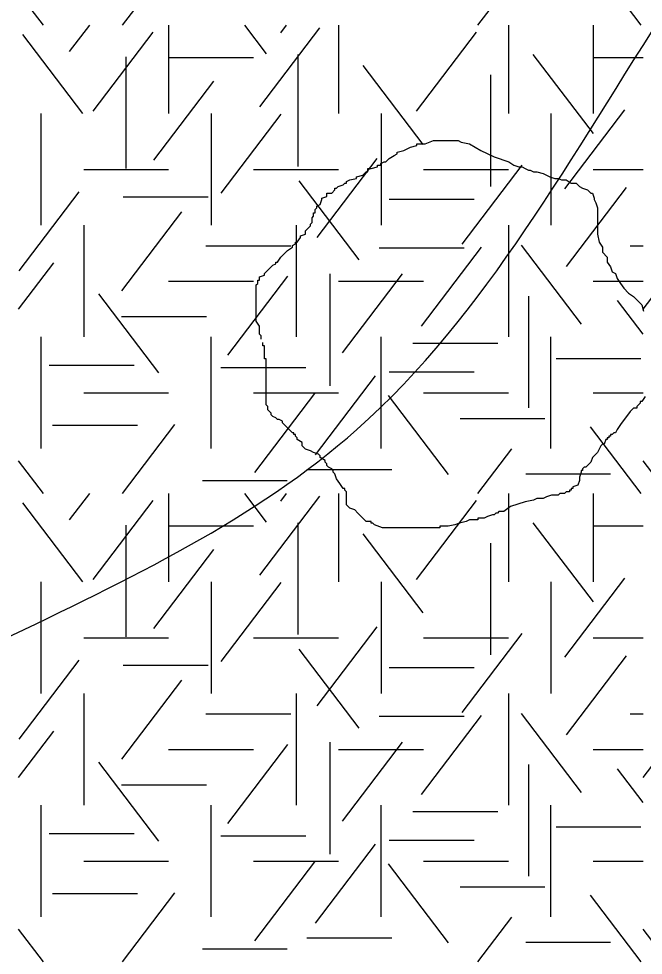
# Model space of a CAD drawing. Extents: x 419101 to 420177, y 4451541 to 4452254.
# Drawn here: x 419903.54 to 419913.42, y 4451647.89 to 4451662.71 of the extents above; entities that cross this region are included whole.
import ezdxf

# ---------------------------------------------------------------- set-up
doc = ezdxf.new("R2010")
doc.units = 0
for name, color, linetype in [('3_HALİHAZIR', 7, 'Continuous'), ('Level 3', 7, 'Continuous'), ('Level 41', 7, 'Continuous')]:
    doc.layers.add(name, color=color, linetype=linetype)

msp = doc.modelspace()

# ---------------------------------------------------------------- linework, layer by layer
at = {"layer": '3_HALİHAZIR'}
for points in [[(419863.518, 4451653.286), (419875.281, 4451661.721), (419884.647, 4451667.369), (419900.486, 4451675.908), (419910.541, 4451690.508), (419912.665, 4451698.792)], [(419903.245, 4451652.867), (419908.888, 4451656.212), (419913.846, 4451662.961), (419919.769, 4451672.327), (419922.386, 4451685.274), (419924.026, 4451697.625)], [(419846.731, 4451613.4), (419846.734, 4451613.401), (419851.514, 4451616.401), (419885.634, 4451630.941), (419888.984, 4451632.301), (419889.844, 4451632.681), (419890.744, 4451632.961), (419895.264, 4451633.531), (419919.823, 4451636.751), (419931.005, 4451651.381), (419931.911, 4451652.564)]]:
    msp.add_spline(points, degree=3, dxfattribs=at)
at = {"layer": 'Level 3'}
for points in [[(419909.631, 4451660.627), (419909.735, 4451660.679), (419909.838, 4451660.705), (419909.838, 4451660.731), (419909.864, 4451660.731), (419909.89, 4451660.731), (419909.968, 4451660.731), (419910.098, 4451660.783), (419910.202, 4451660.783), (419910.279, 4451660.783), (419910.331, 4451660.783), (419910.409, 4451660.783), (419910.461, 4451660.783), (419910.487, 4451660.783), (419910.539, 4451660.757), (419910.669, 4451660.731), (419910.85, 4451660.627), (419911.058, 4451660.523), (419911.291, 4451660.445), (419911.369, 4451660.393), (419911.447, 4451660.367), (419911.499, 4451660.367), (419911.551, 4451660.341), (419911.602, 4451660.315), (419911.628, 4451660.315), (419911.68, 4451660.289), (419911.732, 4451660.289), (419911.836, 4451660.263), (419911.94, 4451660.211), (419912.017, 4451660.185), (419912.069, 4451660.185), (419912.121, 4451660.159), (419912.173, 4451660.159), (419912.199, 4451660.159), (419912.277, 4451660.108), (419912.355, 4451660.108), (419912.407, 4451660.056), (419912.458, 4451660.03), (419912.536, 4451660.004), (419912.588, 4451659.952), (419912.614, 4451659.952), (419912.64, 4451659.874), (419912.64, 4451659.848), (419912.666, 4451659.796), (419912.692, 4451659.718), (419912.692, 4451659.692), (419912.692, 4451659.614), (419912.692, 4451659.562), (419912.692, 4451659.484), (419912.692, 4451659.458), (419912.692, 4451659.38), (419912.692, 4451659.303), (419912.718, 4451659.173), (419912.77, 4451659.095), (419912.77, 4451659.017), (419912.848, 4451658.939), (419912.848, 4451658.861), (419912.899, 4451658.783), (419912.925, 4451658.705), (419912.977, 4451658.679), (419913.003, 4451658.601), (419913.055, 4451658.523), (419913.107, 4451658.446), (419913.185, 4451658.368), (419913.263, 4451658.316), (419913.314, 4451658.264), (419913.34, 4451658.238), (419913.392, 4451658.186), (419913.418, 4451658.082)], [(419907.374, 4451657.641), (419907.374, 4451657.667), (419907.374, 4451657.692), (419907.348, 4451657.718), (419907.348, 4451657.744), (419907.348, 4451657.77), (419907.348, 4451657.796), (419907.348, 4451657.822), (419907.348, 4451657.848), (419907.296, 4451657.926), (419907.296, 4451658.004), (419907.296, 4451658.03), (419907.296, 4451658.108), (419907.296, 4451658.186), (419907.296, 4451658.212), (419907.296, 4451658.238), (419907.296, 4451658.264), (419907.296, 4451658.29), (419907.296, 4451658.316), (419907.296, 4451658.342), (419907.296, 4451658.368), (419907.296, 4451658.394), (419907.296, 4451658.42), (419907.296, 4451658.498), (419907.322, 4451658.523), (419907.322, 4451658.549), (419907.322, 4451658.575), (419907.348, 4451658.575), (419907.348, 4451658.601), (419907.348, 4451658.627), (419907.426, 4451658.653), (419907.426, 4451658.679), (419907.504, 4451658.757), (419907.556, 4451658.809), (419907.607, 4451658.835), (419907.607, 4451658.861), (419907.633, 4451658.861), (419907.685, 4451658.939), (419907.737, 4451658.991), (419907.789, 4451659.043), (419907.867, 4451659.095), (419907.867, 4451659.121), (419907.919, 4451659.147), (419907.919, 4451659.173), (419907.945, 4451659.173), (419907.997, 4451659.251), (419907.997, 4451659.277), (419908.074, 4451659.303), (419908.074, 4451659.328), (419908.074, 4451659.354), (419908.126, 4451659.406), (419908.152, 4451659.432), (419908.152, 4451659.458), (419908.178, 4451659.484), (419908.178, 4451659.51), (419908.178, 4451659.536), (419908.178, 4451659.562), (419908.204, 4451659.588), (419908.204, 4451659.614), (419908.204, 4451659.64), (419908.23, 4451659.64), (419908.23, 4451659.666), (419908.23, 4451659.692), (419908.256, 4451659.718), (419908.256, 4451659.744), (419908.308, 4451659.77), (419908.334, 4451659.848), (419908.334, 4451659.874), (419908.412, 4451659.9), (419908.412, 4451659.926), (419908.412, 4451659.952), (419908.489, 4451659.952), (419908.541, 4451660.004), (419908.541, 4451660.03), (419908.567, 4451660.03), (419908.593, 4451660.056), (419908.671, 4451660.082), (419908.697, 4451660.108), (419908.723, 4451660.108), (419908.723, 4451660.134), (419908.775, 4451660.159), (419908.879, 4451660.185), (419908.879, 4451660.211), (419908.982, 4451660.237), (419909.034, 4451660.289), (419909.06, 4451660.289), (419909.06, 4451660.315), (419909.06, 4451660.341), (419909.112, 4451660.341), (419909.216, 4451660.367), (419909.216, 4451660.393), (419909.242, 4451660.393), (419909.268, 4451660.393), (419909.268, 4451660.419), (419909.32, 4451660.445), (419909.346, 4451660.445), (419909.397, 4451660.497), (419909.475, 4451660.549), (419909.527, 4451660.575), (419909.527, 4451660.601), (419909.631, 4451660.627)], [(419909.32, 4451654.654), (419909.294, 4451654.654), (419909.164, 4451654.706), (419909.138, 4451654.732), (419909.112, 4451654.732), (419909.112, 4451654.758), (419909.034, 4451654.758), (419908.982, 4451654.81), (419908.905, 4451654.888), (419908.853, 4451654.94), (419908.775, 4451654.966), (419908.749, 4451654.992), (419908.723, 4451655.018), (419908.723, 4451655.044), (419908.723, 4451655.122), (419908.723, 4451655.2), (419908.723, 4451655.225), (419908.697, 4451655.251), (419908.697, 4451655.277), (419908.671, 4451655.277), (419908.619, 4451655.355), (419908.567, 4451655.433), (419908.541, 4451655.511), (419908.515, 4451655.537), (419908.515, 4451655.563), (419908.489, 4451655.589), (419908.438, 4451655.615), (419908.412, 4451655.641), (419908.412, 4451655.667), (419908.386, 4451655.693), (419908.386, 4451655.719), (419908.308, 4451655.771), (419908.308, 4451655.797), (419908.282, 4451655.823), (419908.204, 4451655.849), (419908.152, 4451655.875), (419908.074, 4451655.901), (419908.048, 4451655.927), (419908.023, 4451655.953), (419908.023, 4451655.979), (419908.023, 4451656.005), (419907.945, 4451656.056), (419907.945, 4451656.082), (419907.919, 4451656.108), (419907.919, 4451656.134), (419907.893, 4451656.134), (419907.893, 4451656.16), (419907.867, 4451656.16), (419907.841, 4451656.186), (419907.815, 4451656.212), (419907.789, 4451656.238), (419907.763, 4451656.264), (419907.737, 4451656.29), (419907.711, 4451656.316), (419907.711, 4451656.342), (419907.659, 4451656.368), (419907.633, 4451656.368), (419907.607, 4451656.394), (419907.556, 4451656.42), (419907.53, 4451656.446), (419907.53, 4451656.472), (419907.504, 4451656.498), (419907.478, 4451656.524), (419907.478, 4451656.55), (419907.478, 4451656.576), (419907.452, 4451656.602), (419907.452, 4451656.628), (419907.452, 4451656.654), (419907.452, 4451656.732), (419907.452, 4451656.784), (419907.452, 4451656.81), (419907.452, 4451656.836), (419907.452, 4451656.861), (419907.452, 4451656.887), (419907.452, 4451656.913), (419907.452, 4451656.939), (419907.452, 4451656.965), (419907.452, 4451656.991), (419907.452, 4451657.017), (419907.452, 4451657.043), (419907.452, 4451657.069), (419907.452, 4451657.095), (419907.452, 4451657.121), (419907.452, 4451657.147), (419907.452, 4451657.173), (419907.452, 4451657.199), (419907.452, 4451657.277), (419907.452, 4451657.303), (419907.452, 4451657.329), (419907.426, 4451657.329), (419907.426, 4451657.355), (419907.426, 4451657.381), (419907.426, 4451657.407), (419907.426, 4451657.433), (419907.426, 4451657.459), (419907.426, 4451657.485), (419907.426, 4451657.511), (419907.426, 4451657.537), (419907.4, 4451657.537), (419907.4, 4451657.563), (419907.4, 4451657.589)], [(419913.444, 4451656.732), (419913.392, 4451656.654), (419913.366, 4451656.654), (419913.366, 4451656.628), (419913.34, 4451656.602), (419913.314, 4451656.576), (419913.314, 4451656.55), (419913.289, 4451656.55), (419913.263, 4451656.55)], [(419913.263, 4451656.55), (419913.211, 4451656.498), (419913.055, 4451656.29), (419913.003, 4451656.212), (419912.977, 4451656.16), (419912.951, 4451656.16), (419912.925, 4451656.134), (419912.899, 4451656.134), (419912.899, 4451656.108), (419912.873, 4451656.108), (419912.873, 4451656.082), (419912.848, 4451656.082), (419912.848, 4451656.056), (419912.822, 4451656.056), (419912.796, 4451655.979), (419912.77, 4451655.979), (419912.744, 4451655.953), (419912.692, 4451655.849), (419912.614, 4451655.771), (419912.588, 4451655.693), (419912.51, 4451655.615), (419912.484, 4451655.615), (419912.458, 4451655.589), (419912.458, 4451655.563), (419912.432, 4451655.563), (419912.432, 4451655.537), (419912.407, 4451655.459), (419912.407, 4451655.407), (419912.381, 4451655.329), (419912.303, 4451655.303), (419912.303, 4451655.277), (419912.277, 4451655.277), (419912.277, 4451655.251), (419912.251, 4451655.251), (419912.251, 4451655.225), (419912.225, 4451655.225), (419912.199, 4451655.225), (419912.173, 4451655.2), (419912.147, 4451655.2), (419912.121, 4451655.2), (419912.095, 4451655.2), (419912.069, 4451655.174), (419912.043, 4451655.174), (419912.017, 4451655.174), (419911.991, 4451655.174), (419911.966, 4451655.174), (419911.888, 4451655.148), (419911.836, 4451655.122), (419911.758, 4451655.122), (419911.732, 4451655.122), (419911.68, 4451655.096), (419911.551, 4451655.07), (419911.317, 4451654.992), (419911.213, 4451654.914), (419911.135, 4451654.914), (419911.11, 4451654.888), (419911.084, 4451654.888), (419911.058, 4451654.862), (419911.032, 4451654.862), (419910.954, 4451654.836), (419910.902, 4451654.81), (419910.876, 4451654.81), (419910.85, 4451654.81), (419910.824, 4451654.81), (419910.798, 4451654.81), (419910.798, 4451654.784), (419910.772, 4451654.784), (419910.746, 4451654.784), (419910.669, 4451654.784), (419910.617, 4451654.758), (419910.513, 4451654.732), (419910.435, 4451654.706), (419910.331, 4451654.68), (419910.279, 4451654.68), (419910.253, 4451654.68), (419910.228, 4451654.68), (419910.202, 4451654.68), (419910.202, 4451654.654), (419910.176, 4451654.654), (419910.15, 4451654.654), (419910.124, 4451654.654), (419910.098, 4451654.654), (419910.072, 4451654.654), (419910.046, 4451654.654), (419910.02, 4451654.654), (419909.994, 4451654.654), (419909.968, 4451654.654), (419909.89, 4451654.654), (419909.838, 4451654.654), (419909.761, 4451654.654), (419909.709, 4451654.654), (419909.683, 4451654.654), (419909.657, 4451654.654), (419909.605, 4451654.654), (419909.527, 4451654.654), (419909.501, 4451654.654), (419909.449, 4451654.654), (419909.423, 4451654.654), (419909.371, 4451654.654), (419909.346, 4451654.654), (419909.32, 4451654.654)]]:
    msp.add_lwpolyline(points, dxfattribs=at)
at = {"layer": 'Level 41'}
for p, q in [((419905.182, 4451662.609), (419906.011, 4451663.7)), ((419913.385, 4451662.609), (419912.583, 4451663.665)), ((419910.802, 4451662.609), (419911.339, 4451663.315)), ((419903.929, 4451662.609), (419903.535, 4451663.127)), ((419904.345, 4451662.192), (419904.662, 4451662.609)), ((419904.716, 4451661.246), (419905.665, 4451662.496)), ((419905.911, 4451662.609), (419905.911, 4451661.211)), ((419907.46, 4451662.157), (419907.116, 4451662.609)), ((419907.353, 4451661.315), (419908.303, 4451662.565)), ((419907.686, 4451662.489), (419907.777, 4451662.609)), ((419908.597, 4451662.609), (419908.597, 4451661.211)), ((419909.83, 4451661.246), (419910.779, 4451662.496)), ((419911.283, 4451662.609), (419911.283, 4451661.211)), ((419912.626, 4451662.609), (419912.626, 4451661.211)), ((419912.626, 4451662.609), (419912.626, 4451661.211)), ((419904.556, 4451661.211), (419903.607, 4451662.461)), ((419905.236, 4451662.107), (419905.236, 4451660.34)), ((419905.911, 4451662.095), (419907.254, 4451662.095)), ((419907.953, 4451662.142), (419907.953, 4451660.375)), ((419912.627, 4451660.895), (419911.678, 4451662.144)), ((419912.626, 4451662.095), (419913.414, 4451662.095)), ((419909.937, 4451660.72), (419908.988, 4451661.969)), ((419911.001, 4451661.821), (419911.001, 4451660.054)), ((419905.676, 4451660.474), (419906.625, 4451661.724)), ((419903.897, 4451659.444), (419903.897, 4451661.211)), ((419906.583, 4451661.211), (419906.583, 4451659.444)), ((419906.742, 4451659.949), (419907.691, 4451661.199)), ((419909.269, 4451661.211), (419909.269, 4451659.444)), ((419911.955, 4451661.211), (419911.955, 4451659.444)), ((419911.955, 4451661.211), (419911.955, 4451659.444)), ((419912.175, 4451660.018), (419913.124, 4451661.268)), ((419908.259, 4451659.248), (419909.21, 4451660.497)), ((419904.568, 4451660.327), (419905.911, 4451660.327)), ((419907.254, 4451660.327), (419908.597, 4451660.327)), ((419909.94, 4451660.327), (419911.283, 4451660.327)), ((419910.55, 4451659.143), (419911.499, 4451660.393)), ((419912.626, 4451660.327), (419913.414, 4451660.327)), ((419908.925, 4451658.898), (419907.975, 4451660.147)), ((419903.545, 4451658.723), (419904.494, 4451659.972)), ((419912.201, 4451658.792), (419913.151, 4451660.041)), ((419905.192, 4451659.893), (419906.535, 4451659.893)), ((419909.4, 4451659.857), (419910.743, 4451659.857)), ((419905.17, 4451658.406), (419906.119, 4451659.656)), ((419904.568, 4451659.444), (419904.568, 4451657.677)), ((419907.926, 4451659.444), (419907.926, 4451657.677)), ((419911.283, 4451659.444), (419911.283, 4451657.677)), ((419906.498, 4451659.12), (419907.841, 4451659.12)), ((419909.24, 4451659.087), (419910.583, 4451659.087)), ((419909.91, 4451657.846), (419910.86, 4451659.096)), ((419912.44, 4451657.88), (419911.491, 4451659.129)), ((419913.21, 4451659.12), (419913.414, 4451659.12)), ((419903.535, 4451658.114), (419904.094, 4451658.85)), ((419913.414, 4451658.114), (419913.973, 4451658.85)), ((419906.847, 4451657.39), (419907.797, 4451658.64)), ((419908.458, 4451658.672), (419908.458, 4451656.904)), ((419908.658, 4451657.426), (419909.607, 4451658.675)), ((419905.911, 4451658.56), (419907.254, 4451658.56)), ((419908.597, 4451658.56), (419909.94, 4451658.56)), ((419912.626, 4451658.56), (419913.414, 4451658.56)), ((419905.755, 4451657.109), (419904.806, 4451658.359)), ((419911.601, 4451658.322), (419911.601, 4451656.554)), ((419913.414, 4451657.72), (419913.008, 4451658.254)), ((419905.165, 4451658), (419906.508, 4451658)), ((419903.897, 4451655.909), (419903.897, 4451657.677)), ((419906.583, 4451655.909), (419906.583, 4451657.677)), ((419909.269, 4451655.909), (419909.269, 4451657.677)), ((419911.955, 4451655.909), (419911.955, 4451657.677)), ((419909.774, 4451657.579), (419911.117, 4451657.579)), ((419912.037, 4451657.334), (419913.38, 4451657.334)), ((419904.02, 4451657.228), (419905.363, 4451657.228)), ((419906.737, 4451657.194), (419908.08, 4451657.194)), ((419908.233, 4451655.812), (419909.182, 4451657.062)), ((419909.4, 4451657.123), (419910.743, 4451657.123)), ((419904.568, 4451656.793), (419905.911, 4451656.793)), ((419907.254, 4451656.793), (419908.597, 4451656.793)), ((419907.273, 4451655.533), (419908.222, 4451656.782)), ((419910.336, 4451655.498), (419909.386, 4451656.747)), ((419909.94, 4451656.793), (419911.283, 4451656.793)), ((419912.626, 4451656.793), (419913.414, 4451656.793)), ((419904.074, 4451656.282), (419905.416, 4451656.282)), ((419905.182, 4451655.2), (419906.011, 4451656.291)), ((419910.519, 4451656.386), (419911.862, 4451656.386)), ((419913.385, 4451655.2), (419912.583, 4451656.256)), ((419910.802, 4451655.2), (419911.339, 4451655.906)), ((419903.929, 4451655.2), (419903.535, 4451655.718)), ((419913.808, 4451655.2), (419913.414, 4451655.718)), ((419908.096, 4451655.581), (419909.439, 4451655.581)), ((419911.558, 4451655.512), (419912.901, 4451655.512)), ((419906.444, 4451655.406), (419907.787, 4451655.406)), ((419904.345, 4451654.783), (419904.662, 4451655.2)), ((419904.716, 4451653.837), (419905.665, 4451655.087)), ((419905.911, 4451655.2), (419905.911, 4451653.802)), ((419907.46, 4451654.748), (419907.116, 4451655.2)), ((419907.353, 4451653.906), (419908.303, 4451655.156)), ((419907.686, 4451655.08), (419907.777, 4451655.2)), ((419908.597, 4451655.2), (419908.597, 4451653.802)), ((419909.83, 4451653.837), (419910.779, 4451655.087)), ((419911.283, 4451655.2), (419911.283, 4451653.802)), ((419912.626, 4451655.2), (419912.626, 4451653.802)), ((419912.626, 4451655.2), (419912.626, 4451653.802)), ((419904.556, 4451653.802), (419903.607, 4451655.052)), ((419905.236, 4451654.698), (419905.236, 4451652.931)), ((419905.911, 4451654.686), (419907.254, 4451654.686)), ((419907.953, 4451654.733), (419907.953, 4451652.966)), ((419912.627, 4451653.486), (419911.678, 4451654.735)), ((419912.626, 4451654.686), (419913.414, 4451654.686)), ((419909.937, 4451653.311), (419908.988, 4451654.56)), ((419911.001, 4451654.412), (419911.001, 4451652.645)), ((419905.676, 4451653.065), (419906.625, 4451654.315)), ((419903.897, 4451652.035), (419903.897, 4451653.802)), ((419906.583, 4451653.802), (419906.583, 4451652.035)), ((419906.742, 4451652.54), (419907.691, 4451653.79)), ((419909.269, 4451653.802), (419909.269, 4451652.035)), ((419911.955, 4451653.802), (419911.955, 4451652.035)), ((419911.955, 4451653.802), (419911.955, 4451652.035)), ((419912.175, 4451652.609), (419913.124, 4451653.859)), ((419908.259, 4451651.839), (419909.21, 4451653.088)), ((419904.568, 4451652.918), (419905.911, 4451652.918)), ((419907.254, 4451652.918), (419908.597, 4451652.918)), ((419909.94, 4451652.918), (419911.283, 4451652.918)), ((419910.55, 4451651.734), (419911.499, 4451652.984)), ((419912.626, 4451652.918), (419913.414, 4451652.918)), ((419908.925, 4451651.489), (419907.975, 4451652.738)), ((419903.545, 4451651.314), (419904.494, 4451652.563)), ((419912.201, 4451651.383), (419913.151, 4451652.632)), ((419905.192, 4451652.484), (419906.535, 4451652.484)), ((419909.4, 4451652.448), (419910.743, 4451652.448)), ((419905.17, 4451650.997), (419906.119, 4451652.247)), ((419904.568, 4451652.035), (419904.568, 4451650.268)), ((419907.926, 4451652.035), (419907.926, 4451650.268)), ((419911.283, 4451652.035), (419911.283, 4451650.268)), ((419906.498, 4451651.711), (419907.841, 4451651.711)), ((419909.24, 4451651.678), (419910.583, 4451651.678)), ((419909.91, 4451650.437), (419910.86, 4451651.687)), ((419912.44, 4451650.471), (419911.491, 4451651.72)), ((419913.21, 4451651.711), (419913.414, 4451651.711)), ((419903.535, 4451650.705), (419904.094, 4451651.441)), ((419913.414, 4451650.705), (419913.973, 4451651.441)), ((419906.847, 4451649.981), (419907.797, 4451651.231)), ((419908.458, 4451651.263), (419908.458, 4451649.495)), ((419908.658, 4451650.017), (419909.607, 4451651.266)), ((419905.911, 4451651.151), (419907.254, 4451651.151)), ((419908.597, 4451651.151), (419909.94, 4451651.151)), ((419912.626, 4451651.151), (419913.414, 4451651.151)), ((419905.755, 4451649.7), (419904.806, 4451650.95)), ((419911.601, 4451650.913), (419911.601, 4451649.145)), ((419913.414, 4451650.311), (419913.008, 4451650.845)), ((419905.165, 4451650.591), (419906.508, 4451650.591)), ((419903.897, 4451648.5), (419903.897, 4451650.268)), ((419906.583, 4451648.5), (419906.583, 4451650.268)), ((419909.269, 4451648.5), (419909.269, 4451650.268)), ((419911.955, 4451648.5), (419911.955, 4451650.268)), ((419909.774, 4451650.17), (419911.117, 4451650.17)), ((419912.037, 4451649.925), (419913.38, 4451649.925)), ((419904.02, 4451649.819), (419905.363, 4451649.819)), ((419906.737, 4451649.785), (419908.08, 4451649.785)), ((419908.233, 4451648.403), (419909.182, 4451649.653)), ((419909.4, 4451649.714), (419910.743, 4451649.714)), ((419904.568, 4451649.384), (419905.911, 4451649.384)), ((419907.254, 4451649.384), (419908.597, 4451649.384)), ((419907.273, 4451648.124), (419908.222, 4451649.373)), ((419910.336, 4451648.089), (419909.386, 4451649.338)), ((419909.94, 4451649.384), (419911.283, 4451649.384)), ((419912.626, 4451649.384), (419913.414, 4451649.384)), ((419904.074, 4451648.873), (419905.416, 4451648.873)), ((419905.182, 4451647.791), (419906.011, 4451648.882)), ((419910.519, 4451648.977), (419911.862, 4451648.977)), ((419913.385, 4451647.791), (419912.583, 4451648.847)), ((419910.802, 4451647.791), (419911.339, 4451648.497)), ((419903.929, 4451647.791), (419903.535, 4451648.309)), ((419913.808, 4451647.791), (419913.414, 4451648.309)), ((419908.096, 4451648.172), (419909.439, 4451648.172)), ((419911.558, 4451648.103), (419912.901, 4451648.103)), ((419906.444, 4451647.997), (419907.787, 4451647.997))]:
    msp.add_line(p, q, dxfattribs=at)

doc.saveas('drawing.dxf')
